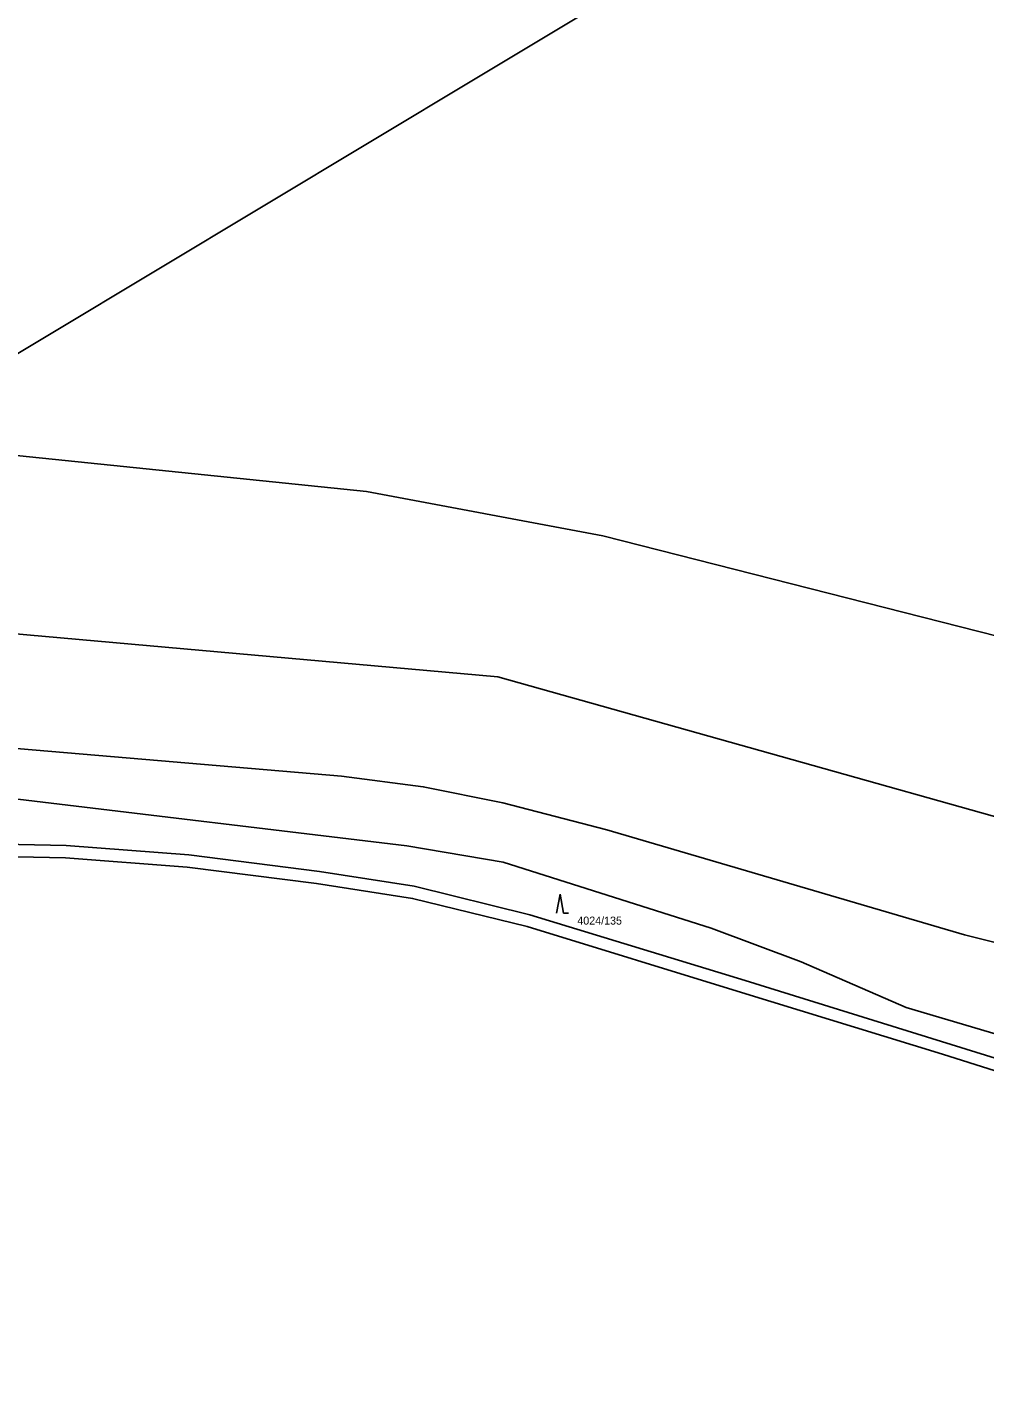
# Model space of a CAD drawing. Extents: x -869103 to -863415, y -1015889 to -1012477.
# Drawn here: x -867997.5 to -867794.1, y -1014153.9 to -1013866.4 of the extents above; entities that cross this region are included whole.
import ezdxf

# ---------------------------------------------------------------- set-up
doc = ezdxf.new("R2010")
doc.units = 0
for name, color, linetype in [('Hranice parcel', 7, 'Continuous'), ('Parcelní čísla', 7, 'Continuous'), ('Značky kultur', 7, 'Continuous')]:
    doc.layers.add(name, color=color, linetype=linetype)

msp = doc.modelspace()

# ---------------------------------------------------------------- linework, layer by layer
at = {"layer": 'Hranice parcel'}
for points in [[(-867535.07, -1013656.78), (-867627.36, -1013712.21), (-867764.51, -1013794.6), (-867901.67, -1013877), (-868038.82, -1013959.39)], [(-868001.78, -1013957.18), (-867925.45, -1013965.04), (-867875.26, -1013974.43), (-867695.58, -1014020.17), (-867650.08, -1014023.78), (-867618.88, -1014015.85), (-867593.58, -1013999.15), (-867584.14, -1013989.02)], [(-868591.62, -1014103.18), (-868585.42, -1014103.82), (-868575.39, -1014104.86), (-868514.07, -1014111.22), (-868494.97, -1014112.05), (-868479.09, -1014111.46), (-868441.95, -1014106.19), (-868422.89, -1014102.38), (-868354.02, -1014081.9), (-868268.05, -1014062.31), (-868262.48, -1014060.08), (-868254.43, -1014055.44), (-868248.41, -1014053.05), (-868238.03, -1014050.23), (-868185.19, -1014032.06), (-868130.14, -1014014.87), (-868115.17, -1014010.88), (-868041.6, -1013995.22), (-868023.95, -1013994.22), (-868001.49, -1013995.1), (-867897.52, -1014004.41), (-867723.38, -1014053.39)], [(-868453.05, -1014119.81), (-868401.3, -1014107.55), (-868289.92, -1014077.05), (-868269.27, -1014071.99), (-868230.3, -1014065.77), (-868177.49, -1014055.57), (-868049.39, -1014020.82), (-868038.72, -1014018.67), (-868035.5, -1014018.43), (-868002.16, -1014019.4), (-867930.72, -1014025.47), (-867913.39, -1014027.73), (-867896.49, -1014031.14), (-867874.43, -1014036.86), (-867798.47, -1014059.21), (-867699.52, -1014084)], [(-868020.37, -1014029.96), (-867999.4, -1014030.4), (-867916.89, -1014040.31), (-867896.39, -1014043.78), (-867852.26, -1014057.75), (-867833.18, -1014064.92)], [(-868443.65, -1014153.92), (-868429.88, -1014149.63), (-868417.46, -1014146.02), (-868397.37, -1014141.64), (-868383.05, -1014138.07), (-868364.47, -1014131.86), (-868326.2, -1014116.94), (-868295.67, -1014108.06), (-868243.87, -1014093.02), (-868164.12, -1014070.24), (-868137.03, -1014062.86), (-868123.79, -1014059.85), (-868106.06, -1014054.83), (-868086.9, -1014049.57), (-868063.52, -1014045.33), (-868031.59, -1014041.18), (-868006.04, -1014039.84), (-867989.18, -1014040.21), (-867963.1, -1014042.16), (-867935.39, -1014045.74), (-867915.29, -1014048.87), (-867890.76, -1014054.91), (-867845.01, -1014068.87), (-867774.19, -1014090.9)], [(-867775.2, -1014093.34), (-867803.13, -1014084.53), (-867845.78, -1014071.42), (-867891.32, -1014057.44), (-867915.65, -1014051.45), (-867936, -1014048.27), (-867963.5, -1014044.79), (-867989.34, -1014042.84), (-868006.27, -1014042.5), (-868031.57, -1014043.88), (-868063.25, -1014048.01), (-868086.5, -1014052.15), (-868105.44, -1014057.27), (-868123.3, -1014062.33), (-868136.52, -1014065.31), (-868163.63, -1014072.73), (-868243.35, -1014095.44)], [(-867833.18, -1014064.92), (-867810.88, -1014074.6), (-867731.23, -1014098.22), (-867649.22, -1014117.76), (-867619.15, -1014119.01), (-867591.16, -1014117.91), (-867565.91, -1014106.98)]]:
    msp.add_lwpolyline(points, dxfattribs=at)
at = {"layer": 'Značky kultur'}
for p, q in [((-867884.32, -1014050.55), (-867885.07, -1014054.55)), ((-867883.57, -1014054.55), (-867884.32, -1014050.55)), ((-867883.57, -1014054.55), (-867882.57, -1014054.55))]:
    msp.add_line(p, q, dxfattribs=at)

# ---------------------------------------------------------------- texts
at = {"layer": 'Parcelní čísla'}
msp.add_text('4024/135', height=1.7, dxfattribs=at).set_placement((-867880.67, -1014057.01))

doc.saveas('drawing.dxf')
